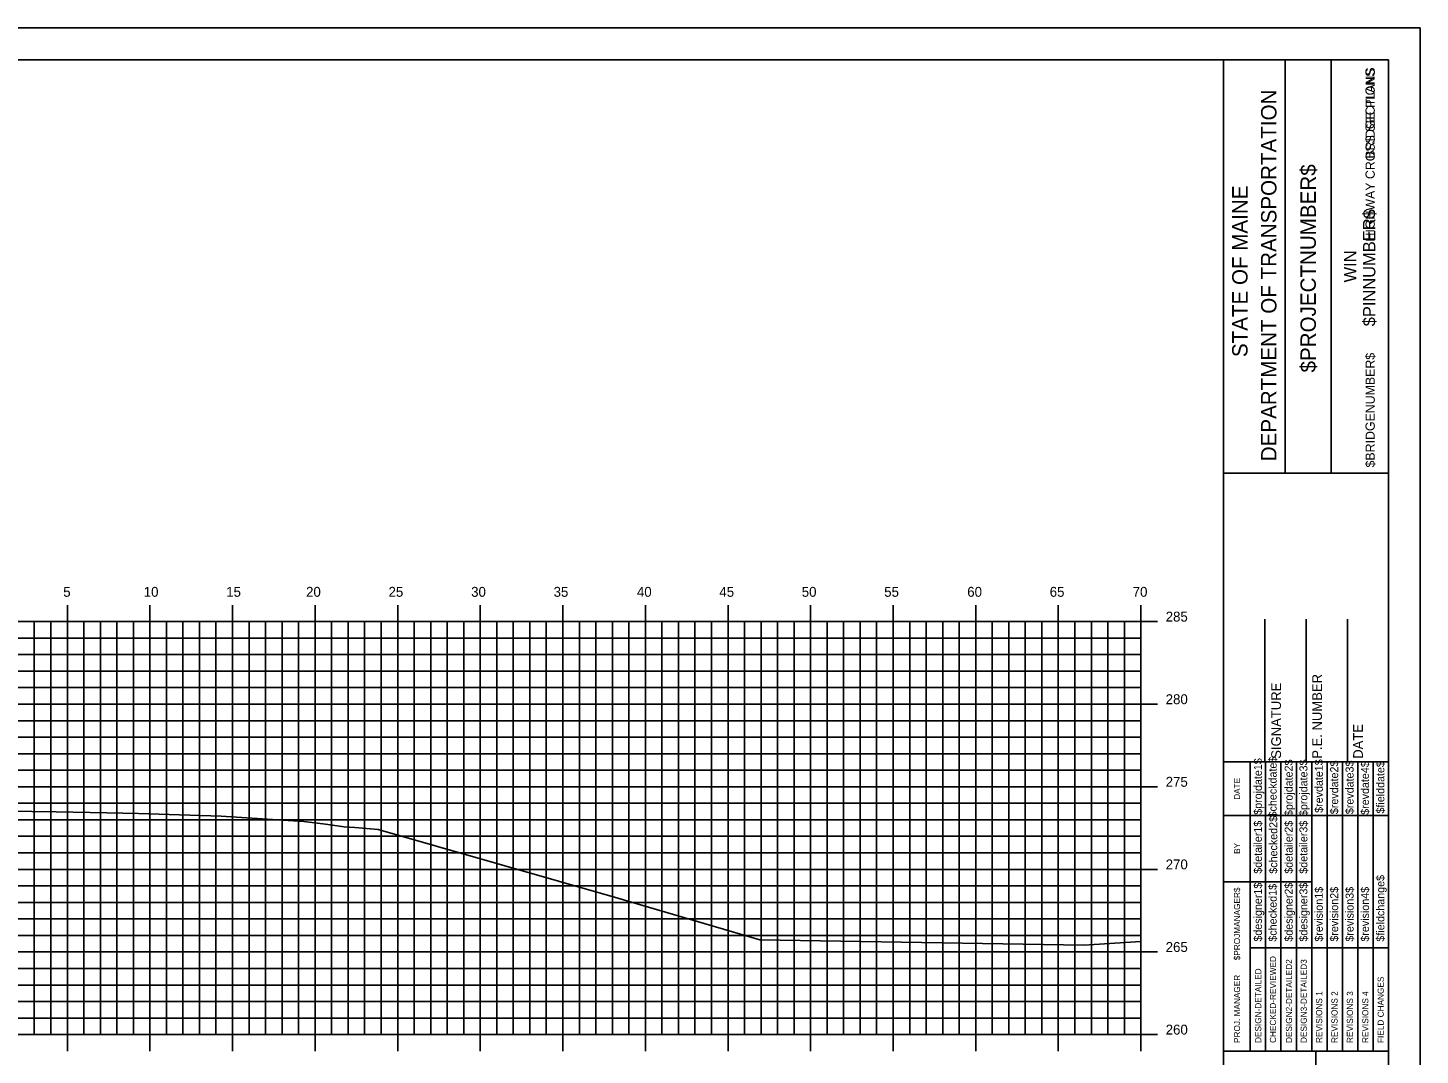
# Model space of a CAD drawing. Extents: x 1168600 to 1177589, y 610178 to 611246.
# Drawn here: x 1176740.3 to 1176824.6, y 610948.3 to 611010.5 of the extents above; entities that cross this region are included whole.
import ezdxf

# ---------------------------------------------------------------- set-up
doc = ezdxf.new("R2010")
doc.units = 0
for name, color, linetype in [('_Construction', 7, 'Continuous'), ('_Station Equation', 7, 'Continuous'), ('H_V ANNOTATION', 7, 'Continuous'), ('MAJOR', 7, 'Continuous'), ('MINOR', 7, 'Continuous')]:
    doc.layers.add(name, color=color, linetype=linetype)

msp = doc.modelspace()

# ---------------------------------------------------------------- linework, layer by layer
at = {"layer": '_Construction'}
for p, q in [((1176812.689, 610903.596), (1176812.689, 611008.596)), ((1176816.418, 610983.593), (1176816.418, 611008.593)), ((1176819.213, 610983.593), (1176819.213, 611008.593)), ((1176812.69, 610983.59), (1176822.689, 610983.59)), ((1176815.189, 610966.099), (1176815.189, 610974.747)), ((1176817.689, 610966.099), (1176817.689, 610974.747)), ((1176820.189, 610966.099), (1176820.189, 610974.747)), ((1176812.689, 610966.099), (1176822.689, 610966.099)), ((1176812.689, 610948.599), (1176822.689, 610948.599)), ((1176818.28, 610913.599), (1176818.28, 610948.599))]:
    msp.add_line(p, q, dxfattribs=at)
for points in [[(1176654.596, 610900.537), (1176824.596, 610900.537), (1176824.596, 611010.537), (1176654.596, 611010.537)], [(1176662.689, 610903.596), (1176822.689, 610903.596), (1176822.689, 611008.596), (1176662.689, 611008.596)]]:
    msp.add_lwpolyline(points, close=True, dxfattribs=at)
for points in [[(1176814.304, 610962.849), (1176814.304, 610966.099)], [(1176815.237, 610948.602), (1176815.237, 610966.099)], [(1176816.168, 610966.099), (1176816.168, 610948.602)], [(1176817.1, 610948.602), (1176817.1, 610966.099)], [(1176818.032, 610948.602), (1176818.032, 610966.099)], [(1176818.963, 610948.602), (1176818.963, 610966.099)], [(1176819.895, 610948.602), (1176819.895, 610966.099)], [(1176820.827, 610948.602), (1176820.827, 610966.099)], [(1176821.759, 610948.602), (1176821.759, 610966.099)], [(1176814.305, 610948.602), (1176814.305, 610965.393)], [(1176812.689, 610962.849), (1176822.689, 610962.849)], [(1176812.689, 610958.849), (1176814.305, 610958.849)], [(1176814.304, 610958.849), (1176818.031, 610958.849)], [(1176814.304, 610954.849), (1176822.689, 610954.849)]]:
    msp.add_lwpolyline(points, dxfattribs=at)
at = {"layer": '_Station Equation'}
for points in [[(1176737.824, 610963.159), (1176740.544, 610963.107), (1176742.007, 610963.078), (1176745.091, 610963.011), (1176747.007, 610962.971), (1176750.098, 610962.874), (1176752.007, 610962.816), (1176755.107, 610962.62), (1176757.007, 610962.499), (1176758.327, 610962.327), (1176759.443, 610962.178), (1176760.096, 610962.128), (1176761.516, 610962.011), (1176776.024, 610957.856), (1176784.625, 610955.331), (1176804.24, 610955.008), (1176807.689, 610955.224)], [(1176737.824, 610963.159), (1176740.544, 610963.107), (1176742.007, 610963.078), (1176745.092, 610963.011), (1176747.007, 610962.971), (1176750.099, 610962.874), (1176752.007, 610962.816), (1176755.108, 610962.62), (1176757.007, 610962.499), (1176758.327, 610962.327), (1176759.443, 610962.178), (1176760.096, 610962.128), (1176761.516, 610962.011), (1176776.025, 610957.855), (1176784.625, 610955.331), (1176804.24, 610955.008), (1176807.689, 610955.224)]]:
    msp.add_lwpolyline(points, dxfattribs=at)
at = {"layer": 'MAJOR'}
for p, q in [((1176742.689, 610975.598), (1176742.689, 610974.596)), ((1176747.689, 610975.598), (1176747.689, 610974.596)), ((1176752.689, 610975.598), (1176752.689, 610974.596)), ((1176757.689, 610975.598), (1176757.689, 610974.596)), ((1176762.689, 610975.598), (1176762.689, 610974.596)), ((1176767.689, 610975.598), (1176767.689, 610974.596)), ((1176772.689, 610975.598), (1176772.689, 610974.596)), ((1176777.689, 610975.598), (1176777.689, 610974.596)), ((1176782.689, 610975.598), (1176782.689, 610974.596)), ((1176787.689, 610975.598), (1176787.689, 610974.596)), ((1176792.689, 610975.598), (1176792.689, 610974.596)), ((1176797.689, 610975.598), (1176797.689, 610974.596)), ((1176802.689, 610975.598), (1176802.689, 610974.596)), ((1176807.689, 610975.598), (1176807.689, 610974.596)), ((1176667.689, 610974.596), (1176807.689, 610974.596)), ((1176667.689, 610974.596), (1176807.689, 610974.596)), ((1176742.689, 610949.596), (1176742.689, 610974.596)), ((1176747.689, 610949.596), (1176747.689, 610974.596)), ((1176752.689, 610949.596), (1176752.689, 610974.596)), ((1176757.689, 610949.596), (1176757.689, 610974.596)), ((1176762.689, 610949.596), (1176762.689, 610974.596)), ((1176767.689, 610949.596), (1176767.689, 610974.596)), ((1176772.689, 610949.596), (1176772.689, 610974.596)), ((1176777.689, 610949.596), (1176777.689, 610974.596)), ((1176782.689, 610949.596), (1176782.689, 610974.596)), ((1176787.689, 610949.596), (1176787.689, 610974.596)), ((1176792.689, 610949.596), (1176792.689, 610974.596)), ((1176797.689, 610949.596), (1176797.689, 610974.596)), ((1176802.689, 610949.596), (1176802.689, 610974.596)), ((1176808.691, 610974.596), (1176806.687, 610974.596)), ((1176807.689, 610949.596), (1176807.689, 610974.596)), ((1176807.689, 610949.596), (1176807.689, 610974.596)), ((1176667.689, 610969.596), (1176807.689, 610969.596)), ((1176808.691, 610969.596), (1176806.687, 610969.596)), ((1176667.689, 610964.596), (1176807.689, 610964.596)), ((1176808.691, 610964.596), (1176806.687, 610964.596)), ((1176667.689, 610959.596), (1176807.689, 610959.596)), ((1176808.691, 610959.596), (1176806.687, 610959.596)), ((1176667.689, 610954.596), (1176807.689, 610954.596)), ((1176808.691, 610954.596), (1176806.687, 610954.596)), ((1176667.689, 610949.596), (1176807.689, 610949.596)), ((1176667.689, 610949.596), (1176807.689, 610949.596)), ((1176742.689, 610948.594), (1176742.689, 610949.596)), ((1176747.689, 610948.594), (1176747.689, 610949.596)), ((1176752.689, 610948.594), (1176752.689, 610949.596)), ((1176757.689, 610948.594), (1176757.689, 610949.596)), ((1176762.689, 610948.594), (1176762.689, 610949.596)), ((1176767.689, 610948.594), (1176767.689, 610949.596)), ((1176772.689, 610948.594), (1176772.689, 610949.596)), ((1176777.689, 610948.594), (1176777.689, 610949.596)), ((1176782.689, 610948.594), (1176782.689, 610949.596)), ((1176787.689, 610948.594), (1176787.689, 610949.596)), ((1176792.689, 610948.594), (1176792.689, 610949.596)), ((1176797.689, 610948.594), (1176797.689, 610949.596)), ((1176802.689, 610948.594), (1176802.689, 610949.596)), ((1176808.691, 610949.596), (1176806.687, 610949.596)), ((1176807.689, 610948.594), (1176807.689, 610949.596))]:
    msp.add_line(p, q, dxfattribs=at)
at = {"layer": 'MINOR'}
for p, q in [((1176740.689, 610949.596), (1176740.689, 610974.596)), ((1176741.689, 610949.596), (1176741.689, 610974.596)), ((1176743.689, 610949.596), (1176743.689, 610974.596)), ((1176744.689, 610949.596), (1176744.689, 610974.596)), ((1176745.689, 610949.596), (1176745.689, 610974.596)), ((1176746.689, 610949.596), (1176746.689, 610974.596)), ((1176748.689, 610949.596), (1176748.689, 610974.596)), ((1176749.689, 610949.596), (1176749.689, 610974.596)), ((1176750.689, 610949.596), (1176750.689, 610974.596)), ((1176751.689, 610949.596), (1176751.689, 610974.596)), ((1176753.689, 610949.596), (1176753.689, 610974.596)), ((1176754.689, 610949.596), (1176754.689, 610974.596)), ((1176755.689, 610949.596), (1176755.689, 610974.596)), ((1176756.689, 610949.596), (1176756.689, 610974.596)), ((1176758.689, 610949.596), (1176758.689, 610974.596)), ((1176759.689, 610949.596), (1176759.689, 610974.596)), ((1176760.689, 610949.596), (1176760.689, 610974.596)), ((1176761.689, 610949.596), (1176761.689, 610974.596)), ((1176763.689, 610949.596), (1176763.689, 610974.596)), ((1176764.689, 610949.596), (1176764.689, 610974.596)), ((1176765.689, 610949.596), (1176765.689, 610974.596)), ((1176766.689, 610949.596), (1176766.689, 610974.596)), ((1176768.689, 610949.596), (1176768.689, 610974.596)), ((1176769.689, 610949.596), (1176769.689, 610974.596)), ((1176770.689, 610949.596), (1176770.689, 610974.596)), ((1176771.689, 610949.596), (1176771.689, 610974.596)), ((1176773.689, 610949.596), (1176773.689, 610974.596)), ((1176774.689, 610949.596), (1176774.689, 610974.596)), ((1176775.689, 610949.596), (1176775.689, 610974.596)), ((1176776.689, 610949.596), (1176776.689, 610974.596)), ((1176778.689, 610949.596), (1176778.689, 610974.596)), ((1176779.689, 610949.596), (1176779.689, 610974.596)), ((1176780.689, 610949.596), (1176780.689, 610974.596)), ((1176781.689, 610949.596), (1176781.689, 610974.596)), ((1176783.689, 610949.596), (1176783.689, 610974.596)), ((1176784.689, 610949.596), (1176784.689, 610974.596)), ((1176785.689, 610949.596), (1176785.689, 610974.596)), ((1176786.689, 610949.596), (1176786.689, 610974.596)), ((1176788.689, 610949.596), (1176788.689, 610974.596)), ((1176789.689, 610949.596), (1176789.689, 610974.596)), ((1176790.689, 610949.596), (1176790.689, 610974.596)), ((1176791.689, 610949.596), (1176791.689, 610974.596)), ((1176793.689, 610949.596), (1176793.689, 610974.596)), ((1176794.689, 610949.596), (1176794.689, 610974.596)), ((1176795.689, 610949.596), (1176795.689, 610974.596)), ((1176796.689, 610949.596), (1176796.689, 610974.596)), ((1176798.689, 610949.596), (1176798.689, 610974.596)), ((1176799.689, 610949.596), (1176799.689, 610974.596)), ((1176800.689, 610949.596), (1176800.689, 610974.596)), ((1176801.689, 610949.596), (1176801.689, 610974.596)), ((1176803.689, 610949.596), (1176803.689, 610974.596)), ((1176804.689, 610949.596), (1176804.689, 610974.596)), ((1176805.689, 610949.596), (1176805.689, 610974.596)), ((1176806.689, 610949.596), (1176806.689, 610974.596)), ((1176667.689, 610973.596), (1176807.689, 610973.596)), ((1176807.689, 610973.596), (1176806.687, 610973.596)), ((1176667.689, 610972.596), (1176807.689, 610972.596)), ((1176807.689, 610972.596), (1176806.687, 610972.596)), ((1176667.689, 610971.596), (1176807.689, 610971.596)), ((1176807.689, 610971.596), (1176806.687, 610971.596)), ((1176667.689, 610970.596), (1176807.689, 610970.596)), ((1176807.689, 610970.596), (1176806.687, 610970.596)), ((1176667.689, 610968.596), (1176807.689, 610968.596)), ((1176807.689, 610968.596), (1176806.687, 610968.596)), ((1176667.689, 610967.596), (1176807.689, 610967.596)), ((1176807.689, 610967.596), (1176806.687, 610967.596)), ((1176667.689, 610966.596), (1176807.689, 610966.596)), ((1176807.689, 610966.596), (1176806.687, 610966.596)), ((1176667.689, 610965.596), (1176807.689, 610965.596)), ((1176807.689, 610965.596), (1176806.687, 610965.596)), ((1176667.689, 610963.596), (1176807.689, 610963.596)), ((1176807.689, 610963.596), (1176806.687, 610963.596)), ((1176667.689, 610962.596), (1176807.689, 610962.596)), ((1176807.689, 610962.596), (1176806.687, 610962.596)), ((1176667.689, 610961.596), (1176807.689, 610961.596)), ((1176807.689, 610961.596), (1176806.687, 610961.596)), ((1176667.689, 610960.596), (1176807.689, 610960.596)), ((1176807.689, 610960.596), (1176806.687, 610960.596)), ((1176667.689, 610958.596), (1176807.689, 610958.596)), ((1176807.689, 610958.596), (1176806.687, 610958.596)), ((1176667.689, 610957.596), (1176807.689, 610957.596)), ((1176807.689, 610957.596), (1176806.687, 610957.596)), ((1176667.689, 610956.596), (1176807.689, 610956.596)), ((1176807.689, 610956.596), (1176806.687, 610956.596)), ((1176667.689, 610955.596), (1176807.689, 610955.596)), ((1176807.689, 610955.596), (1176806.687, 610955.596)), ((1176667.689, 610953.596), (1176807.689, 610953.596)), ((1176807.689, 610953.596), (1176806.687, 610953.596)), ((1176667.689, 610952.596), (1176807.689, 610952.596)), ((1176807.689, 610952.596), (1176806.687, 610952.596)), ((1176667.689, 610951.596), (1176807.689, 610951.596)), ((1176807.689, 610951.596), (1176806.687, 610951.596)), ((1176667.689, 610950.596), (1176807.689, 610950.596)), ((1176807.689, 610950.596), (1176806.687, 610950.596))]:
    msp.add_line(p, q, dxfattribs=at)

# ---------------------------------------------------------------- texts
at = {"layer": '_Construction'}
for s, height, p in [('BRIDGE PLANS', 0.55901, (1176821.848, 611002.62)), ('HIGHWAY CROSS SECTIONS', 0.55901, (1176821.848, 610997.603)), ('DEPARTMENT OF TRANSPORTATION', 0.93176, (1176815.896, 610984.302)), ('$PROJECTNUMBER$', 0.93176, (1176818.281, 610989.675)), ('STATE OF MAINE', 0.93176, (1176814.145, 610990.608)), ('$PINNUMBER$', 0.74527, (1176821.885, 610992.471)), ('WIN', 0.7453, (1176820.726, 610995.126)), ('$BRIDGENUMBER$', 0.55901, (1176821.848, 610983.926)), ('SIGNATURE', 0.5906, (1176816.17, 610966.291)), ('P.E. NUMBER', 0.59055, (1176818.65, 610966.291)), ('DATE', 0.5906, (1176821.13, 610966.291)), ('$projdate1$', 0.48455, (1176815.012, 610962.899)), ('$checkdate$', 0.48455, (1176815.907, 610962.742)), ('$projdate2$', 0.48455, (1176816.876, 610962.821)), ('$projdate3$', 0.48455, (1176817.77, 610962.821)), ('$revdate1$', 0.4845, (1176818.702, 610963.017)), ('$revdate2$', 0.4845, (1176819.633, 610962.939)), ('$revdate3$', 0.4845, (1176820.565, 610962.939)), ('$revdate4$', 0.4845, (1176821.497, 610962.899)), ('$fielddate$', 0.48455, (1176822.428, 610962.978)), ('DATE', 0.3714, (1176813.694, 610963.805)), ('$detailer1$', 0.48455, (1176815.012, 610959.334)), ('$checked2$', 0.4845, (1176815.944, 610959.334)), ('$detailer2$', 0.48455, (1176816.876, 610959.334)), ('$detailer3$', 0.48455, (1176817.77, 610959.334)), ('BY', 0.3714, (1176813.694, 610960.534)), ('$fieldchange$', 0.48455, (1176822.428, 610955.222)), ('$PROJMANAGER$', 0.37275, (1176813.694, 610954.094)), ('$designer1$', 0.48455, (1176815.012, 610955.222)), ('$checked1$', 0.4845, (1176815.907, 610955.222)), ('$designer2$', 0.48455, (1176816.876, 610955.222)), ('$designer3$', 0.48455, (1176817.77, 610955.222)), ('$revision1$', 0.48455, (1176818.702, 610955.222)), ('$revision2$', 0.48455, (1176819.633, 610955.222)), ('$revision3$', 0.48455, (1176820.565, 610955.222)), ('$revision4$', 0.48455, (1176821.497, 610955.222)), ('CHECKED-REVIEWED', 0.37275, (1176815.87, 610949.087)), ('DESIGN2-DETAILED2', 0.37275, (1176816.839, 610949.087)), ('DESIGN3-DETAILED3', 0.37275, (1176817.734, 610949.087)), ('PROJ. MANAGER', 0.37275, (1176813.694, 610949.087)), ('DESIGN-DETAILED', 0.37275, (1176814.976, 610949.087)), ('FIELD CHANGES', 0.37275, (1176822.392, 610949.087)), ('REVISIONS 1', 0.37275, (1176818.665, 610949.087)), ('REVISIONS 2', 0.37275, (1176819.597, 610949.087)), ('REVISIONS 3', 0.37275, (1176820.529, 610949.087)), ('REVISIONS 4', 0.37275, (1176821.46, 610949.087))]:
    msp.add_text(s, height=height, rotation=90, dxfattribs=at).set_placement(p)
at = {"layer": 'H_V ANNOTATION'}
for s, p in [('5', (1176742.44, 610976.096)), ('10', (1176747.314, 610976.096)), ('15', (1176752.306, 610976.096)), ('20', (1176757.143, 610976.096)), ('25', (1176762.135, 610976.096)), ('30', (1176767.138, 610976.096)), ('35', (1176772.13, 610976.096)), ('40', (1176777.175, 610976.096)), ('45', (1176782.167, 610976.096)), ('50', (1176787.154, 610976.096)), ('55', (1176792.146, 610976.096)), ('60', (1176797.175, 610976.096)), ('65', (1176802.167, 610976.096)), ('70', (1176807.191, 610976.096)), ('285', (1176809.189, 610974.596)), ('280', (1176809.189, 610969.596)), ('275', (1176809.189, 610964.596)), ('270', (1176809.189, 610959.596)), ('265', (1176809.189, 610954.596)), ('260', (1176809.189, 610949.596))]:
    msp.add_text(s, height=0.6, dxfattribs=at).set_placement(p)

doc.saveas('drawing.dxf')
